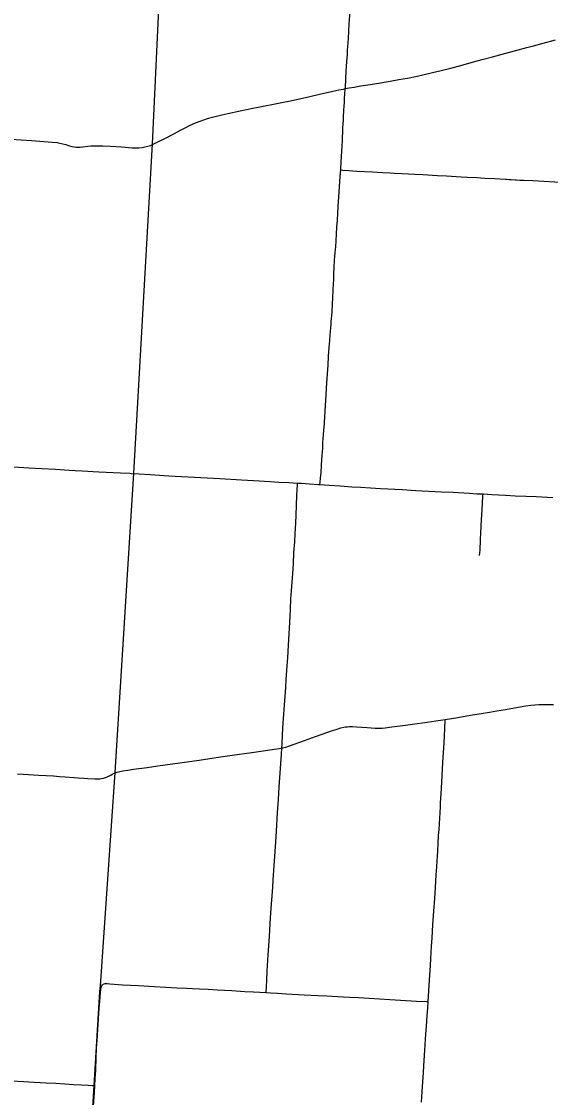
# Model space of a CAD drawing. Extents: x 9078 to 9739, y 4248 to 4966.
# Drawn here: x 9505.3 to 9549.3, y 4427 to 4516.4 of the extents above; entities that cross this region are included whole.
import ezdxf

# ---------------------------------------------------------------- set-up
doc = ezdxf.new("R2010")
doc.units = 0
for name, color, linetype in [('GM_X_County_Road', 7, 'Continuous'), ('GM_X_Township', 7, 'Continuous'), ('GM_X_Township_Road', 7, 'Continuous')]:
    doc.layers.add(name, color=color, linetype=linetype)

msp = doc.modelspace()

# ---------------------------------------------------------------- linework, layer by layer
at = {"layer": 'GM_X_County_Road'}
for points in [[(9532.248, 4510.83), (9532.253, 4510.905), (9532.287, 4511.656), (9532.329, 4512.296), (9532.377, 4513.077), (9532.417, 4513.661), (9532.439, 4514.013), (9532.504, 4514.995), (9532.577, 4516.222), (9532.67, 4517.613)], [(9532.248, 4510.83), (9532.58, 4510.9), (9532.984, 4510.967), (9533.551, 4511.054), (9534.118, 4511.141), (9534.685, 4511.23), (9535.169, 4511.315), (9535.653, 4511.404), (9535.973, 4511.458), (9536.694, 4511.583), (9537.419, 4511.713), (9538.223, 4511.87), (9538.702, 4511.976), (9539.497, 4512.168), (9540.214, 4512.344), (9541.009, 4512.54), (9542.038, 4512.819), (9542.908, 4513.059), (9543.622, 4513.248), (9544.494, 4513.48), (9545.603, 4513.777), (9546.315, 4513.971), (9547.342, 4514.254), (9547.897, 4514.402), (9548.689, 4514.616), (9549.72, 4514.89)], [(9515.934, 4506.079), (9516.059, 4506.118), (9516.21, 4506.178), (9516.505, 4506.317), (9517.234, 4506.694), (9518.033, 4507.113), (9518.541, 4507.38), (9518.976, 4507.609), (9519.346, 4507.786), (9519.796, 4507.983), (9520.176, 4508.137), (9520.485, 4508.249), (9520.799, 4508.348), (9521.196, 4508.454), (9521.993, 4508.647), (9522.473, 4508.758), (9523.514, 4508.989), (9524.558, 4509.206), (9525.283, 4509.347), (9526.411, 4509.562), (9526.974, 4509.673), (9527.695, 4509.826), (9529.296, 4510.182), (9530.095, 4510.364), (9531.216, 4510.616), (9531.697, 4510.719), (9532.099, 4510.8), (9532.248, 4510.83)], [(9531.864, 4504.078), (9531.875, 4504.216), (9531.935, 4505.197), (9531.956, 4505.606), (9531.985, 4506.096), (9532, 4506.424), (9532.052, 4507.57), (9532.068, 4507.897), (9532.089, 4508.22), (9532.105, 4508.458), (9532.138, 4509.024), (9532.164, 4509.41), (9532.173, 4509.655), (9532.182, 4509.84), (9532.192, 4510.039), (9532.21, 4510.333), (9532.248, 4510.83)], [(9504.435, 4506.628), (9506.154, 4506.511), (9507.872, 4506.387), (9508.281, 4506.344), (9508.526, 4506.305), (9508.767, 4506.251), (9509.005, 4506.181), (9509.316, 4506.078), (9509.551, 4506.013), (9509.71, 4505.984), (9509.871, 4505.967), (9510.033, 4505.962), (9510.195, 4505.971), (9510.438, 4506), (9510.845, 4506.055), (9511.091, 4506.077), (9511.42, 4506.085), (9512.077, 4506.074), (9512.734, 4506.052), (9513.635, 4505.995), (9514.534, 4505.924), (9514.86, 4505.912), (9515.104, 4505.922), (9515.347, 4505.949), (9515.588, 4505.99), (9515.826, 4506.046), (9515.934, 4506.079)], [(9530.14, 4477.921), (9530.155, 4478.082), (9530.191, 4478.477), (9530.228, 4478.887), (9530.278, 4479.554), (9530.332, 4480.372), (9530.365, 4480.945), (9530.389, 4481.435), (9530.415, 4481.709), (9530.447, 4482.105), (9530.475, 4482.426), (9530.516, 4483), (9530.52, 4483.047), (9530.526, 4483.142), (9530.549, 4483.493), (9530.577, 4484.046), (9530.621, 4484.904), (9530.712, 4486.379), (9530.81, 4487.852), (9530.862, 4488.588), (9530.909, 4489.31), (9530.938, 4489.629), (9530.958, 4489.897), (9530.968, 4489.981), (9530.995, 4490.302), (9531.025, 4490.701), (9531.033, 4490.857), (9531.046, 4490.99), (9531.062, 4491.196), (9531.071, 4491.273), (9531.073, 4491.434), (9531.096, 4491.757), (9531.114, 4491.915), (9531.147, 4492.323), (9531.178, 4492.895), (9531.235, 4494.043), (9531.239, 4494.188), (9531.257, 4494.509), (9531.284, 4495.013), (9531.298, 4495.446), (9531.321, 4495.959), (9531.359, 4496.564), (9531.386, 4496.895), (9531.414, 4497.202), (9531.438, 4497.435), (9531.459, 4497.712), (9531.478, 4498.141), (9531.51, 4498.75), (9531.547, 4499.314), (9531.584, 4499.884), (9531.66, 4501.031), (9531.709, 4501.848), (9531.788, 4503.073), (9531.827, 4503.562), (9531.864, 4504.078)], [(9501.341, 4479.598), (9501.359, 4479.598), (9502.751, 4479.524), (9503.815, 4479.455), (9505.943, 4479.322), (9507.008, 4479.261), (9508.153, 4479.186), (9509.299, 4479.113), (9509.79, 4479.089), (9510.363, 4479.062), (9511.754, 4478.99), (9513.556, 4478.902), (9514.334, 4478.856)], [(9514.334, 4478.856), (9514.456, 4478.849), (9515.111, 4478.816), (9516.012, 4478.767), (9517.567, 4478.658), (9518.631, 4478.599), (9519.695, 4478.534), (9520.759, 4478.475), (9521.824, 4478.421), (9523.626, 4478.315), (9524.117, 4478.288), (9524.608, 4478.26), (9525.998, 4478.177), (9526.734, 4478.128), (9527.553, 4478.082), (9528.268, 4478.04)], [(9526.967, 4456.018), (9526.985, 4456.324), (9527.03, 4457.133), (9527.091, 4458.115), (9527.217, 4459.947), (9527.295, 4461.059), (9527.341, 4461.714), (9527.389, 4462.452), (9527.414, 4462.857), (9527.456, 4463.511), (9527.512, 4464.575), (9527.628, 4466.458), (9527.688, 4467.522), (9527.731, 4468.422), (9527.773, 4469.076), (9527.9, 4470.875), (9527.929, 4471.366), (9527.981, 4472.266), (9528.047, 4473.165), (9528.083, 4473.82), (9528.132, 4474.721), (9528.187, 4476.113), (9528.225, 4477.096), (9528.239, 4477.423), (9528.263, 4477.941), (9528.268, 4478.04)], [(9528.268, 4478.04), (9528.618, 4478.021), (9529.272, 4477.979), (9530.009, 4477.929), (9530.14, 4477.921)], [(9530.14, 4477.921), (9530.909, 4477.874), (9531.809, 4477.808), (9532.79, 4477.738), (9533.526, 4477.69), (9534.345, 4477.649), (9535.164, 4477.601), (9536.965, 4477.501), (9538.112, 4477.435), (9540.241, 4477.325), (9541.224, 4477.273), (9542.534, 4477.193), (9543.189, 4477.161), (9543.68, 4477.14), (9543.699, 4477.139)], [(9543.699, 4477.139), (9544.417, 4477.104), (9544.99, 4477.07), (9545.563, 4477.037), (9546.382, 4476.994), (9547.283, 4476.954), (9548.102, 4476.916), (9549.494, 4476.839)], [(9525.662, 4435.69), (9525.687, 4436.196), (9525.714, 4436.686), (9525.758, 4437.505), (9525.837, 4438.813), (9525.941, 4440.363), (9526.008, 4441.427), (9526.067, 4442.327), (9526.221, 4444.452), (9526.258, 4445.025), (9526.333, 4446.252), (9526.378, 4446.988), (9526.487, 4448.624), (9526.553, 4449.606), (9526.618, 4450.669), (9526.688, 4451.733), (9526.751, 4452.797), (9526.801, 4453.533), (9526.937, 4455.496), (9526.967, 4456.018)], [(9511.418, 4427.964), (9511.454, 4428.546), (9511.492, 4429.249), (9511.538, 4430.316), (9511.574, 4431.052), (9511.609, 4431.707), (9511.631, 4432.116), (9511.661, 4432.64), (9511.688, 4433.042), (9511.721, 4433.495), (9511.786, 4434.395), (9511.834, 4434.967), (9511.893, 4435.704), (9511.92, 4435.948), (9511.955, 4436.107), (9511.98, 4436.183), (9512.011, 4436.254), (9512.051, 4436.321), (9512.126, 4436.401)], [(9512.126, 4436.401), (9512.196, 4436.425), (9512.286, 4436.436), (9512.448, 4436.435), (9512.657, 4436.424), (9513.729, 4436.346), (9515.04, 4436.265), (9516.351, 4436.191), (9517.334, 4436.136), (9518.236, 4436.095), (9519.055, 4436.054), (9519.547, 4436.029), (9520.121, 4435.999), (9520.857, 4435.959), (9521.595, 4435.917), (9522.824, 4435.849), (9523.889, 4435.789), (9524.626, 4435.749), (9525.662, 4435.69)], [(9498.06, 4428.737), (9498.64, 4428.697), (9499.445, 4428.65), (9500.338, 4428.601), (9501.182, 4428.548), (9501.904, 4428.5), (9502.393, 4428.473), (9503.862, 4428.385), (9504.515, 4428.348), (9505.495, 4428.297), (9506.392, 4428.246), (9507.372, 4428.196), (9508.189, 4428.15), (9508.923, 4428.106), (9509.656, 4428.059), (9510.309, 4428.018), (9510.88, 4427.983), (9511.21, 4427.971), (9511.418, 4427.964)], [(9510.319, 4411.026), (9510.346, 4411.356), (9510.447, 4412.743), (9510.487, 4413.398), (9510.52, 4413.97), (9510.622, 4415.442), (9510.677, 4416.26), (9510.711, 4416.75), (9510.8, 4417.894), (9510.856, 4418.794), (9510.895, 4419.53), (9510.992, 4421.085), (9511.088, 4422.803), (9511.162, 4423.948), (9511.297, 4425.911), (9511.385, 4427.384), (9511.418, 4427.964)]]:
    msp.add_lwpolyline(points, dxfattribs=at)
at = {"layer": 'GM_X_Township'}
msp.add_lwpolyline([(9646.564, 4403.186), (9632.593, 4403.992), (9619.889, 4404.725), (9619.129, 4404.769), (9590.635, 4406.413), (9575.396, 4407.069), (9562.089, 4407.805), (9537.409, 4409.337), (9510.323, 4411.058), (9511.38, 4427.966), (9511.83, 4435.772), (9511.888, 4436.239), (9513.121, 4453.992), (9514.674, 4478.861), (9516.207, 4506.231), (9517.263, 4528.671), (9517.499, 4532.736), (9518.307, 4546.633)], dxfattribs=at)
at = {"layer": 'GM_X_Township_Road'}
for points in [[(9531.864, 4504.078), (9532.053, 4504.062), (9532.544, 4504.021), (9533.199, 4503.982), (9533.854, 4503.945), (9534.51, 4503.911), (9534.919, 4503.889), (9535.328, 4503.864), (9535.981, 4503.83), (9536.308, 4503.813), (9536.964, 4503.78), (9538.028, 4503.717), (9538.683, 4503.685), (9539.912, 4503.612), (9540.648, 4503.574), (9541.877, 4503.509), (9542.369, 4503.481), (9543.187, 4503.438), (9543.842, 4503.401), (9544.661, 4503.357), (9545.559, 4503.306), (9545.637, 4503.301), (9545.88, 4503.285), (9545.965, 4503.28), (9546.046, 4503.274), (9546.363, 4503.259), (9546.441, 4503.253), (9546.764, 4503.234), (9547.091, 4503.217), (9547.829, 4503.183), (9548.32, 4503.154), (9550.123, 4503.054)], [(9543.39, 4472.025), (9543.429, 4472.269), (9543.448, 4472.433), (9543.499, 4473.339), (9543.579, 4474.988), (9543.624, 4475.811), (9543.689, 4476.965), (9543.699, 4477.139)], [(9540.562, 4458.395), (9541.607, 4458.568), (9542.659, 4458.744), (9543.549, 4458.892), (9544.231, 4459.012), (9544.843, 4459.109), (9545.572, 4459.226), (9546.3, 4459.353), (9547.268, 4459.531), (9547.674, 4459.588), (9548.001, 4459.617), (9548.329, 4459.631), (9548.821, 4459.635), (9549.559, 4459.622)], [(9526.967, 4456.018), (9527.066, 4456.038), (9527.303, 4456.102), (9527.614, 4456.206), (9528.85, 4456.652), (9529.778, 4456.98), (9530.786, 4457.328), (9531.175, 4457.461), (9531.562, 4457.594), (9531.875, 4457.69), (9532.115, 4457.747), (9532.276, 4457.774), (9532.439, 4457.791), (9532.603, 4457.799), (9532.849, 4457.797), (9533.177, 4457.78), (9534.077, 4457.716), (9534.732, 4457.677), (9535.06, 4457.664), (9535.306, 4457.671), (9535.551, 4457.691), (9536.121, 4457.767), (9537.258, 4457.93), (9538.233, 4458.064), (9539.046, 4458.177), (9539.776, 4458.284), (9540.562, 4458.395)], [(9539.14, 4434.927), (9539.194, 4435.823), (9539.281, 4437.133), (9539.331, 4437.952), (9539.366, 4438.525), (9539.423, 4439.508), (9539.466, 4440.245), (9539.533, 4441.31), (9539.608, 4442.456), (9539.681, 4443.52), (9539.739, 4444.421), (9539.813, 4445.485), (9539.858, 4446.14), (9539.888, 4446.631), (9539.915, 4447.04), (9539.939, 4447.449), (9539.972, 4448.104), (9540.007, 4448.759), (9540.038, 4449.25), (9540.07, 4449.741), (9540.126, 4450.642), (9540.15, 4451.133), (9540.167, 4451.461), (9540.207, 4452.198), (9540.271, 4453.181), (9540.356, 4454.82), (9540.455, 4456.458), (9540.52, 4457.605), (9540.562, 4458.395)], [(9512.865, 4453.834), (9512.964, 4453.887), (9513.113, 4453.955), (9513.268, 4454.008), (9513.506, 4454.07), (9513.748, 4454.118), (9514.153, 4454.182), (9514.64, 4454.247), (9515.778, 4454.41), (9516.672, 4454.533), (9517.891, 4454.705), (9520.085, 4455.009), (9520.977, 4455.145), (9521.87, 4455.277), (9522.845, 4455.415), (9524.47, 4455.646), (9526.176, 4455.887), (9526.744, 4455.975), (9526.967, 4456.018)], [(9505.004, 4453.867), (9505.47, 4453.843), (9506.756, 4453.772), (9507.984, 4453.696), (9508.474, 4453.66), (9508.964, 4453.62), (9509.7, 4453.572), (9510.027, 4453.546), (9510.517, 4453.516), (9510.844, 4453.489), (9511.417, 4453.454), (9511.663, 4453.452), (9511.827, 4453.462), (9511.99, 4453.484), (9512.15, 4453.519), (9512.306, 4453.568), (9512.458, 4453.63), (9512.74, 4453.768), (9512.865, 4453.834)], [(9525.662, 4435.69), (9526.027, 4435.661), (9526.602, 4435.633), (9527.341, 4435.597), (9528.818, 4435.508), (9529.967, 4435.446), (9530.707, 4435.409), (9531.61, 4435.36), (9532.595, 4435.307), (9533.333, 4435.266), (9534.236, 4435.213), (9535.96, 4435.114), (9537.273, 4435.033), (9538.176, 4434.976), (9538.995, 4434.935), (9539.14, 4434.927)], [(9538.589, 4426.572), (9538.649, 4427.473), (9538.675, 4427.882), (9538.745, 4429.028), (9538.779, 4429.601), (9538.859, 4430.911), (9538.955, 4432.221), (9539.002, 4432.875), (9539.066, 4433.775), (9539.11, 4434.43), (9539.14, 4434.927)]]:
    msp.add_lwpolyline(points, dxfattribs=at)

doc.saveas('drawing.dxf')
